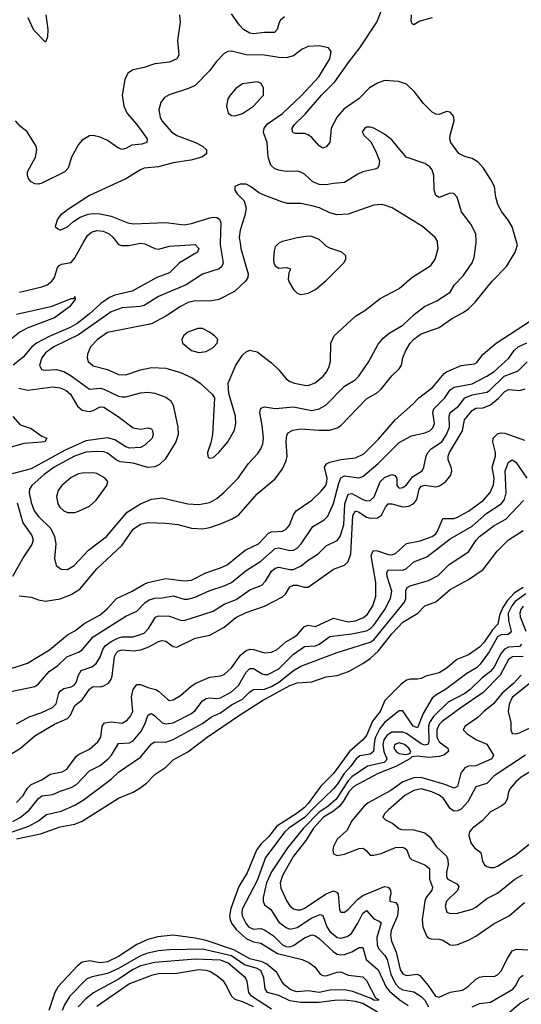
# Model space of a CAD drawing. Header units: inches. Extents: x 1649636 to 1815363, y 506543 to 641975.
# Tile 503 of 656: x 1760708 to 1763460, y 545824 to 551224. Entities that reach past the tile are written whole.
import ezdxf

# ---------------------------------------------------------------- set-up
doc = ezdxf.new("R2010")
doc.units = ezdxf.units.IN
doc.header["$MEASUREMENT"] = 0
doc.layers.add('B7564', color=7, linetype='Continuous')
doc.layers.add('B7565', color=7, linetype='Continuous')

msp = doc.modelspace()

# ---------------------------------------------------------------- linework, layer by layer
at = {"layer": 'B7564', "color": 5}
for points, elevation in [([(1761242.9, 550000), (1761250, 549990.4), (1761265.7, 549985.7), (1761306.1, 549986.1), (1761370, 549998.7), (1761394.8, 549994.8), (1761448.6, 549968.6), (1761470, 549966.5), (1761530, 549982.1), (1761670, 549991), (1761691.1, 549970), (1761682.8, 549950), (1761585.3, 549890), (1761530, 549835.8), (1761459.2, 549810), (1761324.9, 549735.1), (1761230, 549713.6), (1761199.5, 549700.5), (1761152.1, 549667.9), (1761089.6, 549610), (1761022.2, 549557.8), (1760984.4, 549535.6), (1760870, 549486.3), (1760800.1, 549450), (1760775, 549430), (1760727.2, 549372.8), (1760671.8, 549330)], 620), ([(1760705.1, 548065.1), (1760770, 548057.6), (1760810, 548043.2), (1760850, 548035.4), (1760930, 548048.9), (1760990, 548071.3), (1761038.2, 548101.8), (1761130, 548213.4), (1761270, 548342.3), (1761330.6, 548429.4), (1761370, 548457.3), (1761410, 548467.4), (1761510, 548463.9), (1761575.2, 548455.2), (1761650, 548436.1), (1761710, 548432.4), (1761750, 548439.4), (1761810, 548458.6), (1761870, 548485.3), (1761910, 548509.5), (1762010, 548623.9), (1762110, 548706.2), (1762150, 548761.6), (1762170, 548804.4), (1762176, 548830), (1762168.9, 548911.1), (1762173.5, 548946.5), (1762181.5, 548958.5), (1762207.1, 548972.9), (1762250, 548979.5), (1762350, 548972.4), (1762410, 548973.6), (1762450, 548985), (1762470, 548997.9), (1762610, 549145), (1762670, 549180.2), (1762690, 549197.2), (1762750, 549270.3), (1762789.8, 549310.2), (1762802.2, 549330), (1762810.6, 549370), (1762825.7, 549410), (1762849.9, 549450), (1762870, 549472.9), (1762910, 549501.7), (1763010, 549536.3), (1763077, 549583), (1763141.7, 549618.3), (1763170, 549638.9), (1763205.8, 549674.2), (1763300.7, 549790), (1763378.2, 549870), (1763427, 549950), (1763438.4, 549990), (1763435.4, 550000)], 620), ([(1760706, 549730), (1760830, 549758.8), (1760858.9, 549770), (1760884.3, 549790), (1760898.1, 549810), (1760915.4, 549864.6), (1760923.6, 549876.4), (1760936.2, 549883.8), (1760990, 549892.9), (1761010, 549918), (1761056.5, 550000)], 620), ([(1761807.1, 550000), (1761806.7, 549990), (1761823.5, 549890), (1761817.1, 549870), (1761802.7, 549857.3), (1761710.7, 549829.3), (1761621.3, 549770), (1761470, 549706), (1761390, 549656), (1761369.2, 549650.8), (1761270, 549643.4), (1761210, 549622.3), (1761030, 549496.6), (1760894.8, 549430), (1760850, 549396.9), (1760828.3, 549370), (1760815.9, 549330), (1760826.4, 549306.4), (1760850, 549302.7), (1760910, 549306.3), (1760950, 549294.3), (1760990, 549271.6), (1761090, 549198.7), (1761150, 549203.1), (1761170, 549198.7), (1761250, 549160.1), (1761270, 549155.9), (1761290, 549156.1), (1761370, 549177.3), (1761410, 549180.9), (1761450, 549175.3), (1761510, 549154), (1761535, 549135), (1761550.2, 549110), (1761575.3, 548990), (1761578, 548950), (1761565.1, 548910), (1761505.9, 548814.1), (1761474.8, 548785.2), (1761450, 548771.4), (1761410, 548769.1), (1761330, 548792.1), (1761259, 548799), (1761237.1, 548810), (1761190, 548846.9), (1761170, 548853.9), (1761130, 548856.2), (1761070, 548851.6), (1761007.9, 548830), (1760897.5, 548770), (1760841.5, 548730), (1760774.2, 548670), (1760762.3, 548650), (1760759.5, 548630), (1760770, 548577), (1760787.6, 548530), (1760810, 548499.5), (1760876.5, 548436.5), (1760898.5, 548390), (1760905.3, 548350), (1760898.7, 548270), (1760908.2, 548230), (1760936, 548210), (1760970, 548209.3), (1761006.2, 548230), (1761084.4, 548315.6), (1761184.1, 548390), (1761297.4, 548522.6), (1761370, 548568.9), (1761430, 548594), (1761490, 548602.9), (1761630, 548569.3), (1761690, 548564.8), (1761750, 548575.6), (1761790, 548598.8), (1761830, 548632.2), (1761907.1, 548710), (1761963.7, 548790), (1762015.1, 548844.9), (1762031.6, 548870), (1762041.9, 548898.1), (1762046.1, 548930), (1762038.8, 548998.8), (1762024.8, 549070), (1762030, 549094.4), (1762050, 549101.5), (1762111.1, 549091.1), (1762210, 549101.6), (1762310, 549081.3), (1762350, 549090.1), (1762386.6, 549110), (1762490, 549213.7), (1762548.5, 549250), (1762567.9, 549270), (1762623.8, 549350), (1762674.4, 549445.6), (1762702, 549478), (1762735.3, 549504.7), (1762810, 549548.7), (1762872.7, 549607.3), (1762928.5, 549651.5), (1762997, 549683), (1763069.6, 549730), (1763093.3, 549770), (1763140.7, 549819.3), (1763190.8, 549890), (1763200.9, 549919.1), (1763211.4, 550000)], 640), ([(1761916.5, 550000), (1761920.8, 549970), (1761961.4, 549830), (1761958.8, 549810), (1761946.7, 549790), (1761886.2, 549733.8), (1761800.5, 549690), (1761750, 549680.6), (1761670, 549681.9), (1761632.5, 549672.5), (1761590, 549651.9), (1761510, 549597.4), (1761430, 549556.7), (1761190, 549509.2), (1761134, 549470), (1761096.2, 549430), (1761080.2, 549390), (1761078.5, 549370), (1761083.2, 549350), (1761110, 549325.4), (1761190, 549305.7), (1761250, 549278.8), (1761290, 549276.2), (1761370, 549304.1), (1761430, 549317.4), (1761510, 549313.7), (1761590, 549289.4), (1761657.6, 549257.6), (1761698.7, 549230), (1761764, 549170), (1761776.3, 549150), (1761766, 548950), (1761756.5, 548903.5), (1761738.4, 548850), (1761739.1, 548830), (1761743.7, 548823.7), (1761750, 548819.1), (1761770, 548823.8), (1761799.5, 548850), (1761850, 548908.2), (1761886.4, 548973.6), (1761894, 549010), (1761892.2, 549050), (1761854.9, 549174.9), (1761852.2, 549230), (1761893.6, 549330), (1761930, 549384), (1761950, 549403.1), (1761970, 549411.8), (1762010, 549403.1), (1762090, 549342.6), (1762130, 549303.7), (1762170, 549254.9), (1762190, 549240.2), (1762216.3, 549230), (1762270, 549219.3), (1762290, 549218.4), (1762328.2, 549231.8), (1762372.1, 549270), (1762389.7, 549290), (1762404.1, 549315.9), (1762412.9, 549350), (1762415.1, 549450), (1762433, 549490), (1762550, 549597.8), (1762601.6, 549630), (1762685.4, 549694.6), (1762790.5, 549749.5), (1762858.9, 549810), (1762963.1, 549876.9), (1762987.1, 549910), (1763003.5, 549970), (1763000.7, 550000)], 660), ([(1762132.7, 550000), (1762130, 549998.7), (1762110, 549978), (1762103.2, 549956.8), (1762100.7, 549910), (1762102.8, 549890), (1762110, 549874.9), (1762130, 549860.7), (1762170, 549864.6), (1762190, 549858.8), (1762192.4, 549850), (1762184.5, 549835.5), (1762181.5, 549801.5), (1762185.6, 549785.6), (1762210, 549744.9), (1762230, 549724), (1762250, 549717.3), (1762290, 549724), (1762330, 549744), (1762390, 549793.4), (1762485.2, 549890), (1762497.2, 549910), (1762497.2, 549930), (1762475.3, 549950), (1762410, 549971), (1762390, 549982.2), (1762370.1, 550000)], 680), ([(1760690.1, 549610.1), (1760886.7, 549653.3), (1760990, 549695.3), (1761004.4, 549695.6), (1761010, 549706.8), (1761012.7, 549690), (1760980.9, 549650), (1760899.3, 549590), (1760747.9, 549532.1), (1760709.1, 549510.9), (1760652.8, 549467.2)], 580), ([(1760650, 547662), (1760750, 547695.8), (1760871.1, 547768.9), (1760970, 547850.1), (1761010, 547873.5), (1761065.1, 547914.9), (1761150, 547960.3), (1761187.6, 547992.4), (1761239.6, 548050), (1761324.4, 548090), (1761390, 548128.9), (1761410, 548137.4), (1761510, 548159), (1761610, 548147.1), (1761650, 548151.2), (1761729.6, 548190.4), (1761810, 548217.6), (1761845.3, 548234.7), (1761945.1, 548314.9), (1762018, 548350), (1762072.6, 548407.4), (1762090, 548415.1), (1762150, 548420.1), (1762169.9, 548430.1), (1762187.6, 548452.4), (1762210.4, 548509.6), (1762224.7, 548530), (1762310, 548589.4), (1762361.5, 548638.5), (1762386.9, 548670), (1762393.6, 548690), (1762393.8, 548710), (1762380.9, 548770), (1762391.2, 548788.8), (1762410, 548797.9), (1762470, 548811.9), (1762550, 548821.4), (1762596.6, 548843.4), (1762677.1, 548922.9), (1762770, 549031.4), (1762865, 549115), (1762896.8, 549150), (1762972.5, 549207.5), (1763036.6, 549283.4), (1763050, 549293.6), (1763130, 549326.9), (1763202.7, 549337.3), (1763216.2, 549343.8), (1763250, 549390.2), (1763321.1, 549450), (1763510, 549573.4)], 580), ([(1760650, 547538.8), (1760790, 547566.5), (1760810, 547581.8), (1760869, 547650), (1760917.2, 547682.8), (1760966.2, 547730), (1761030, 547755.7), (1761050.9, 547769.1), (1761110, 547839.3), (1761290, 547953.2), (1761350, 547980.2), (1761394.1, 548025.9), (1761417.7, 548042.3), (1761450, 548051.8), (1761490, 548053), (1761550, 548064.5), (1761610, 548045.9), (1761630, 548046.1), (1761670, 548056.9), (1761750, 548094.4), (1761830, 548119.3), (1761870, 548138.3), (1761950, 548203.1), (1762030, 548255.4), (1762110, 548324.7), (1762130, 548328.6), (1762190, 548312.4), (1762210, 548315.4), (1762230, 548326.4), (1762251.7, 548350), (1762315.8, 548444.2), (1762378.8, 548481.2), (1762398.4, 548501.6), (1762430, 548571.3), (1762458.1, 548681.9), (1762470, 548711.1), (1762490, 548723.5), (1762568.6, 548711.4), (1762590, 548718.8), (1762674.4, 548790), (1762790, 548904.7), (1762857.6, 548942.4), (1762930, 548958.7), (1762957.1, 548970), (1762973.5, 548986.5), (1762983.9, 549010), (1762974.5, 549070), (1762979.6, 549090), (1763040.4, 549150), (1763070, 549193.6), (1763091.7, 549208.3), (1763190, 549227.8), (1763270, 549268.4), (1763310, 549294.2), (1763391.2, 549368.8), (1763420.8, 549410), (1763442.9, 549430), (1763490, 549452.5)], 560), ([(1760690, 547362.4), (1760759.1, 547400.9), (1760830, 547425.2), (1760888.3, 547451.7), (1760907.2, 547472.8), (1760921.7, 547530), (1760930, 547542.6), (1760950, 547555.8), (1760990, 547565), (1761005.8, 547574.2), (1761017.5, 547590), (1761030.9, 547630), (1761045.8, 547654.2), (1761104.1, 547675.9), (1761126.5, 547693.5), (1761150, 547728.2), (1761163.9, 547770), (1761177.1, 547790), (1761210, 547813.3), (1761250, 547833.8), (1761270, 547838.9), (1761330, 547839.1), (1761390, 547859.6), (1761414.7, 547885.3), (1761451.9, 547948.1), (1761470, 547955), (1761530, 547952.3), (1761590, 547931.4), (1761610, 547930.1), (1761770, 547980.1), (1761830, 548019.3), (1761896.2, 548043.8), (1761970, 548097), (1762036.1, 548123.9), (1762055.9, 548144.1), (1762090, 548199), (1762110, 548215.8), (1762130, 548221.5), (1762190, 548208.4), (1762210, 548208.8), (1762251.8, 548228.2), (1762290, 548259.8), (1762344.7, 548295.3), (1762390, 548339), (1762450, 548368.5), (1762466.4, 548390), (1762485.6, 548454.4), (1762490.9, 548569.1), (1762510, 548622.5), (1762530, 548626.4), (1762590, 548592.9), (1762610, 548585.6), (1762630, 548587.3), (1762651.7, 548608.3), (1762686.1, 548690), (1762710, 548712.9), (1762749.2, 548729.2), (1762765.1, 548725.1), (1762776.9, 548710), (1762776.9, 548670), (1762790, 548654.9), (1762810, 548657.8), (1762830, 548674), (1762863.6, 548716.4), (1762915.3, 548750), (1762924.8, 548770), (1762937, 548830), (1762947.5, 548850), (1762965.7, 548870), (1763023.6, 548910), (1763049.9, 548950), (1763065.1, 548990), (1763064.3, 549050), (1763068.9, 549070), (1763114.7, 549105.3), (1763149.9, 549150), (1763190, 549166.4), (1763270, 549181.7), (1763286, 549190), (1763365.6, 549270), (1763442.3, 549297.7), (1763492.2, 549347.8)], 540), ([(1760702.6, 549202.6), (1760751.8, 549191.8), (1760890, 549210.1), (1760930, 549204.7), (1760963.2, 549190), (1760985.9, 549170), (1761024.1, 549104.1), (1761050, 549083.1), (1761090, 549076.3), (1761110, 549080.5), (1761150, 549101.2), (1761170, 549100.1), (1761248.4, 549048.4), (1761330, 548985.5), (1761370, 548979.4), (1761410, 548985.8), (1761430, 548979.5), (1761436.9, 548970), (1761440.7, 548950), (1761434.2, 548930), (1761394.7, 548890), (1761370, 548877.5), (1761310, 548874.8), (1761290, 548880.9), (1761230, 548919.5), (1761190, 548931), (1761070, 548914.2), (1760956.4, 548863.6), (1760770, 548761), (1760666.8, 548733.2)], 620), ([(1760630, 547178), (1760711.7, 547228.3), (1760790, 547297.2), (1760898.8, 547361.2), (1760970, 547392.7), (1760985.8, 547410), (1761010, 547464), (1761050, 547493.4), (1761090, 547553), (1761099.6, 547560.4), (1761110, 547566.7), (1761150, 547566.2), (1761169, 547571), (1761194.1, 547585.9), (1761210, 547607.2), (1761215.1, 547624.9), (1761228.7, 547731.3), (1761236.2, 547750), (1761250, 547762.8), (1761270, 547768.7), (1761330, 547763.3), (1761372.4, 547767.6), (1761415.8, 547784.2), (1761470, 547815), (1761490, 547819), (1761510, 547815.9), (1761550, 547787.2), (1761570, 547783.5), (1761670, 547833.1), (1761750, 547849.5), (1761830, 547892.4), (1761894.2, 547945.8), (1761950, 547973.2), (1762050, 548008.5), (1762150, 548058.5), (1762166.2, 548073.8), (1762190, 548114.3), (1762210, 548123.3), (1762230, 548123.5), (1762270, 548111.9), (1762290, 548111.3), (1762430, 548211.5), (1762490, 548232.8), (1762510, 548252.4), (1762525.2, 548294.8), (1762535.5, 548504.5), (1762549.9, 548530), (1762570, 548523.9), (1762610, 548496.3), (1762630, 548489.7), (1762670, 548491.8), (1762692.5, 548507.5), (1762714.9, 548550), (1762730, 548568.8), (1762750, 548568.2), (1762810, 548551.8), (1762843.4, 548556.6), (1762869.6, 548570.4), (1762886.8, 548593.2), (1762898.7, 548650), (1762910, 548665.8), (1762930, 548671.3), (1762990, 548662.9), (1763011.3, 548668.7), (1763044.2, 548690), (1763073.1, 548726.9), (1763078.1, 548750), (1763075.8, 548770), (1763058.6, 548810), (1763057.6, 548830), (1763065.6, 548850), (1763137.7, 548970), (1763147.4, 549030), (1763190, 549080.1), (1763210, 549093.3), (1763250, 549096), (1763290, 549112.8), (1763333.6, 549146.4), (1763370, 549185.7), (1763390, 549195.5), (1763450, 549191.3), (1763481.1, 549198.9)], 520), ([(1760670, 549047.3), (1760710, 549001.5), (1760770, 548981.4), (1760830, 548939.4), (1760857.4, 548930), (1760845.7, 548910), (1760830, 548906.8), (1760730, 548900.1), (1760630, 548870.8)], 580), ([(1760690, 546931.3), (1760726.7, 546970), (1760751.1, 547008.9), (1760770.2, 547029.8), (1760830, 547056.2), (1760874, 547086), (1760940.1, 547099.9), (1760966.4, 547113.6), (1761016.9, 547183.1), (1761030, 547193.7), (1761090, 547223), (1761136.5, 547263.5), (1761152.5, 547290), (1761159.9, 547350), (1761172.5, 547367.5), (1761210, 547373.7), (1761270, 547365.9), (1761297.4, 547382.6), (1761316, 547404), (1761328.2, 547430), (1761321.5, 547510), (1761330, 547550.2), (1761350, 547578.2), (1761370, 547578.1), (1761410, 547561.1), (1761454.4, 547550), (1761470, 547542.6), (1761517.8, 547497.8), (1761530, 547491), (1761550, 547493.7), (1761590, 547517.3), (1761648.2, 547570), (1761673.6, 547586.4), (1761750, 547619.3), (1761810, 547626.4), (1761830, 547633.4), (1761870, 547669.4), (1761920, 547740), (1761950, 547765), (1761971.4, 547771.4), (1761990, 547770.1), (1762050, 547752.6), (1762090, 547756.1), (1762120.3, 547770), (1762167.6, 547812.4), (1762210, 547835.2), (1762230, 547850.6), (1762270, 547895.9), (1762290, 547904.1), (1762330, 547897), (1762430, 547941.5), (1762510, 547922.1), (1762550, 547927.3), (1762594.7, 547945.3), (1762615.4, 547964.6), (1762645.2, 548010), (1762662, 548062), (1762662.4, 548137.6), (1762636, 548284), (1762644.8, 548310), (1762650, 548313.4), (1762670, 548310.9), (1762730, 548291), (1762750, 548290.1), (1762770, 548296.6), (1762830, 548351.6), (1762905.4, 548365.4), (1762971.2, 548390), (1762990, 548404.7), (1763000.4, 548419.6), (1763030, 548489.2), (1763090, 548488.8), (1763110, 548495.6), (1763170, 548528.6), (1763252.5, 548590), (1763289.4, 548630.6), (1763307.5, 548672.5), (1763311.5, 548710), (1763300.5, 548770), (1763317.6, 548830), (1763318.1, 548850), (1763302.7, 548910), (1763305.8, 548930), (1763330, 548952.7), (1763350, 548958.5), (1763370, 548955.9), (1763477.9, 548917.9)], 480), ([(1760670, 546826.9), (1760710.2, 546849.8), (1760759.1, 546890), (1760810, 546952.7), (1760830, 546967.3), (1760890, 546974.4), (1760930, 546994.1), (1760990, 547013.3), (1761019, 547030), (1761090, 547104.8), (1761150, 547134.8), (1761192.6, 547170), (1761211.1, 547190), (1761250, 547254.3), (1761310, 547258.3), (1761330.7, 547269.3), (1761376, 547324), (1761398.1, 547370), (1761410, 547408.9), (1761423, 547417), (1761430, 547419), (1761450, 547406.6), (1761490, 547367.4), (1761510, 547362), (1761550, 547368.9), (1761650, 547418.6), (1761670, 547435.5), (1761710, 547488), (1761730, 547501.5), (1761750, 547505.9), (1761790, 547502.3), (1761810, 547506), (1761870, 547538.2), (1761907.4, 547572.6), (1761950, 547646.7), (1761970, 547665.4), (1761990, 547666.7), (1762037.4, 547637.4), (1762050, 547632.5), (1762070, 547633.4), (1762130, 547663.7), (1762210, 547744.5), (1762270, 547787.1), (1762330, 547790.6), (1762350, 547799.8), (1762410, 547841.9), (1762530, 547856.4), (1762610, 547872.3), (1762630, 547882.9), (1762650, 547903.6), (1762711.9, 547990), (1762742.7, 548050), (1762749.5, 548090), (1762723.3, 548170), (1762721.1, 548190), (1762730, 548206.5), (1762810, 548205.7), (1762830, 548215.3), (1762869.9, 548250.1), (1762942.1, 548277.9), (1763070, 548376.8), (1763190, 548446.3), (1763270, 548517), (1763350, 548568.9), (1763366.9, 548593.1), (1763376.8, 548630), (1763370.8, 548750), (1763390, 548797.8), (1763409.1, 548810.9), (1763430, 548797.3), (1763489.8, 548709.8)], 460), ([(1760624, 546756), (1760758.2, 546801.8), (1760810.2, 546829.8), (1760854.6, 546865.4), (1760936.1, 546883.9), (1761010, 546916.6), (1761056.5, 546943.5), (1761210, 547058.9), (1761250, 547098.1), (1761370, 547179.3), (1761430, 547253.8), (1761450, 547263.2), (1761510, 547261.9), (1761550, 547276.6), (1761710, 547364.7), (1761759.7, 547400.3), (1761810, 547423.6), (1761870, 547467.1), (1761930, 547498.5), (1761970, 547538.2), (1761989.6, 547550.4), (1762050, 547552.5), (1762090, 547567.5), (1762130, 547591), (1762210, 547655.5), (1762250, 547679.2), (1762450, 547754.4), (1762630, 547810), (1762650, 547822.5), (1762819, 548030), (1762826.2, 548050), (1762827.1, 548092.9), (1762833.6, 548110), (1762850, 548120.1), (1762950, 548147.9), (1763003.7, 548176.3), (1763063.7, 548236.3), (1763170, 548305.5), (1763211.7, 548370), (1763231.1, 548390), (1763310, 548449.6), (1763374.5, 548485.5), (1763472.5, 548587.5)], 440), ([(1760694.4, 548574.4), (1760725.7, 548465.7), (1760774.7, 548394.7), (1760781.6, 548370), (1760774.7, 548345.3), (1760730, 548281.1), (1760668.3, 548170)], 620), ([(1760690, 546731.7), (1760821.5, 546758.5), (1760930, 546797.6), (1761010, 546811.6), (1761050, 546828.6), (1761250, 546954.3), (1761330, 546987.8), (1761367.1, 547010), (1761403.7, 547036.3), (1761450, 547084.6), (1761510, 547124.7), (1761550, 547165), (1761630, 547209.4), (1761736.8, 547290), (1761913, 547410), (1762040.2, 547490), (1762190, 547573.2), (1762230, 547586.9), (1762310, 547593.2), (1762390, 547620.8), (1762450, 547627.5), (1762512.4, 547650), (1762590, 547692.7), (1762630, 547720.8), (1762676.7, 547763.3), (1762750, 547855.7), (1762810, 547920.4), (1762892.8, 547970), (1762930, 548010.2), (1762990, 548032.2), (1763070, 548099.3), (1763170, 548155), (1763250.5, 548209.5), (1763327.2, 548310), (1763390, 548372.3), (1763470, 548422.8)], 420), ([(1763469.6, 548110), (1763421.3, 548078.7), (1763382.5, 548037.5), (1763358.8, 548001.2), (1763341, 547959), (1763330.1, 547910), (1763302, 547878), (1763255.3, 547810), (1763230, 547782.9), (1763170, 547740.8), (1763105.2, 547714.8), (1763053.4, 547670), (1763010, 547642.3), (1762936.2, 547623.8), (1762910, 547611.1), (1762890, 547606.9), (1762850, 547607.3), (1762830, 547601.5), (1762800.6, 547579.4), (1762711.5, 547490), (1762684.8, 547430), (1762642.7, 547377.3), (1762610, 547299.2), (1762590, 547275.4), (1762517.2, 547210), (1762430, 547089.9), (1762359.6, 547020.4), (1762290, 546925.1), (1762270, 546903.5), (1762230, 546872.3), (1762118.4, 546801.6), (1762074.4, 546745.6), (1762030, 546702.4), (1762007.7, 546670), (1761954.9, 546545.1), (1761910.9, 546470), (1761865.3, 546350), (1761859.5, 546310), (1761862.7, 546290), (1761870.5, 546270), (1761894.5, 546234.5), (1761950, 546185.1), (1761990, 546166.6), (1762030, 546159.2), (1762122.2, 546102.2), (1762258, 546070), (1762294.4, 546054.4), (1762326.7, 546030), (1762356.4, 545990), (1762370, 545982.4), (1762390, 545981), (1762450, 546001), (1762470, 546002.6), (1762510, 545983.4), (1762590, 545974.8), (1762610, 545954.3), (1762660.4, 545860.4), (1762676, 545850), (1762674.5, 545845.5), (1762650, 545847.9), (1762636.7, 545856.7), (1762534.9, 545894.9), (1762490, 545903.7), (1762410, 545902.9), (1762350, 545889.3), (1762290, 545897.5), (1762230, 545892.8), (1762210, 545898.1), (1762190, 545907.9), (1762163.1, 545930), (1762145.8, 545950), (1762118.9, 545998.9), (1762063.7, 546043.7), (1762037.7, 546057.7), (1761970, 546073.3), (1761883, 546123), (1761730, 546173.6), (1761670, 546187), (1761550, 546203.2), (1761465, 546195), (1761410, 546179), (1761350, 546153.3), (1761250, 546087.3), (1761190, 546057.8), (1761150, 546051.9), (1761090, 546063.3), (1761050, 546054.9), (1761024.8, 546035.2), (1760918.2, 545921.8), (1760901.1, 545890), (1760867.6, 545790)], 420), ([(1763484.9, 548075.1), (1763426.1, 548033.9), (1763407.2, 548010), (1763388.6, 547970), (1763388.7, 547928.7), (1763403.9, 547870), (1763399.1, 547860.9), (1763388.3, 547851.7), (1763350, 547851.3), (1763330, 547840.3), (1763282.6, 547757.4), (1763233.6, 547690), (1763213.8, 547670), (1763161.5, 547638.5), (1763043.3, 547550), (1762990, 547520.1), (1762970, 547502.5), (1762920.5, 547419.5), (1762890, 547340.2), (1762866.4, 547350), (1762810, 547433.3), (1762790, 547434.6), (1762710, 547369.1), (1762682.9, 547337.1), (1762660.3, 547290), (1762653.9, 547270), (1762649.6, 547210), (1762630, 547195.6), (1762573.5, 547186.5), (1762553.9, 547170), (1762525, 547130), (1762487.2, 547090), (1762450.4, 547029.6), (1762430, 547005.7), (1762330, 546911.8), (1762270, 546848.7), (1762185, 546790), (1762163, 546770), (1762056.3, 546630), (1762010, 546504.3), (1761930, 546349.7), (1761925.9, 546330), (1761928.6, 546310), (1761947.8, 546270), (1761963.9, 546250), (1761990, 546236.3), (1762030, 546239.4), (1762050, 546232.5), (1762100.3, 546200.3), (1762150, 546151.3), (1762170, 546141.8), (1762190, 546140.1), (1762210, 546146.3), (1762270, 546189.6), (1762310, 546204.6), (1762330, 546200.4), (1762350, 546186.1), (1762430, 546112.9), (1762450, 546099.9), (1762470, 546095.7), (1762490, 546098.2), (1762530, 546111.5), (1762570, 546136.8), (1762590, 546135.6), (1762609.1, 546070), (1762674.2, 546014.2), (1762718.9, 545918.9), (1762735.8, 545895.8), (1762789.7, 545850), (1762838.3, 545818.3)], 440), ([(1763470, 548007.2), (1763456.8, 547990), (1763451.1, 547968.9), (1763452.9, 547950), (1763483.9, 547870)], 460), ([(1763461.3, 547798.7), (1763450, 547786.9), (1763390, 547783.3), (1763367.4, 547772.6), (1763349.7, 547750.3), (1763310, 547675.8), (1763290, 547649.1), (1763245.1, 547614.9), (1763178.7, 547550), (1763150, 547529.3), (1763058.8, 547481.2), (1762978, 547402), (1762956.7, 547370), (1762950.9, 547350), (1762952.7, 547267.3), (1762949.1, 547250.9), (1762930, 547246.4), (1762910, 547253.8), (1762830, 547309.6), (1762810, 547316.2), (1762750, 547316.1), (1762721.2, 547298.8), (1762705.5, 547274.5), (1762700.2, 547250), (1762705.8, 547210), (1762722.4, 547170), (1762717.8, 547162.2), (1762706.7, 547150), (1762616.3, 547130), (1762530, 547071.2), (1762510, 547049.2), (1762443.8, 546950), (1762398.2, 546910), (1762350, 546877.9), (1762263.9, 546790), (1762177.6, 546682.4), (1762089, 546551), (1762061.7, 546490), (1762042.7, 546410), (1762042.7, 546390), (1762050.1, 546370.1), (1762084.9, 546344.9), (1762130, 546275.8), (1762170, 546245.1), (1762190, 546236.8), (1762230, 546246.2), (1762310, 546298.2), (1762356.1, 546316.1), (1762371.4, 546311.4), (1762393.7, 546250), (1762410, 546224.2), (1762450, 546190.1), (1762470, 546186.4), (1762504.5, 546195.5), (1762527.4, 546212.6), (1762563.7, 546270), (1762590, 546325), (1762610, 546338.2), (1762650, 546292.5), (1762680.7, 546280.7), (1762690.5, 546270.5), (1762667.7, 546190), (1762669.3, 546150), (1762676.8, 546130), (1762711.9, 546091.9), (1762723.9, 546070), (1762744.1, 545990), (1762770, 545936.6), (1762790, 545915.7), (1762810, 545904.5), (1762870, 545892.8), (1762910, 545867.4), (1762930, 545846.7), (1762950.1, 545810)], 460), ([(1763470, 547731), (1763410.8, 547729.2), (1763390, 547716), (1763343, 547630), (1763250, 547534.1), (1763128.8, 547451.2), (1763025.4, 547374.6), (1763010, 547358.3), (1762996.7, 547330), (1762995.9, 547290), (1763010, 547263.9), (1763056.3, 547230), (1763061, 547210), (1763035.3, 547190), (1763010, 547182.9), (1762950, 547178.2), (1762890, 547184.5), (1762858.7, 547181.3), (1762847.8, 547170), (1762774.3, 547130), (1762670, 547088.4), (1762541.8, 547018.2), (1762514.1, 546990), (1762482.6, 546937.4), (1762459.9, 546910), (1762430, 546884.5), (1762375.1, 546850), (1762319.2, 546790), (1762277.9, 546722.1), (1762210, 546636.1), (1762149.7, 546530), (1762136.4, 546490), (1762141, 546461), (1762172.7, 546390), (1762190, 546364), (1762210, 546348.3), (1762230, 546342), (1762250, 546343.4), (1762270, 546351.4), (1762390, 546430.1), (1762430, 546447.2), (1762450, 546438), (1762454.4, 546430), (1762463.2, 546343.2), (1762470, 546330.3), (1762489.2, 546329.2), (1762510, 546343.8), (1762560.7, 546399.3), (1762590, 546420.3), (1762710, 546471.3), (1762730, 546467.2), (1762742.7, 546450), (1762744.6, 546430), (1762738.9, 546410), (1762739.3, 546390), (1762770, 546383.5), (1762780.1, 546370), (1762784.7, 546350), (1762780.2, 546310), (1762745.9, 546230), (1762742.6, 546202.6), (1762747.6, 546170), (1762772.8, 546110), (1762795.8, 546015.8), (1762810, 545992.1), (1762830, 545981.8), (1762889.1, 545989.1), (1762902.3, 545982.3), (1762948.5, 545928.5), (1762988.9, 545868.9), (1763010, 545863.6), (1763070, 545891.1), (1763138, 545902), (1763170, 545924.2), (1763210, 545962.3), (1763230, 545972.8), (1763258.6, 545978.6), (1763310, 545976.5), (1763330, 545985.8), (1763350, 546008.9), (1763383.5, 546076.5), (1763410, 546117.1), (1763433.2, 546126.8), (1763496.2, 546123.8)], 480), ([(1763459.9, 547630), (1763416.4, 547583.6), (1763355.3, 547530), (1763307.4, 547472.6), (1763253.8, 547430), (1763222, 547398), (1763151.5, 547350), (1763140.5, 547330), (1763160.2, 547310), (1763210, 547276.8), (1763270.6, 547250.6), (1763308.1, 547190), (1763297.6, 547170), (1763210, 547131.4), (1763170, 547129.9), (1763150, 547120.5), (1763127.3, 547092.7), (1763110, 547018.8), (1763090.6, 547009.4), (1763041, 547030), (1762910, 547067.5), (1762870, 547067.2), (1762810, 547044.2), (1762743.3, 546996.7), (1762619.4, 546930), (1762595, 546910), (1762530.6, 546830), (1762502.9, 546777.1), (1762450.1, 546730), (1762429.6, 546690), (1762425.9, 546670), (1762428.9, 546648.9), (1762450, 546639.8), (1762490, 546648.3), (1762570, 546678.6), (1762590, 546680.2), (1762606.3, 546670), (1762630, 546643.2), (1762650, 546641.8), (1762690, 546651.3), (1762770, 546684.2), (1762806.5, 546686.5), (1762821.6, 546681.6), (1762832.4, 546672.4), (1762846.3, 546630), (1762858, 546618), (1762929.8, 546589.8), (1762955.6, 546570), (1762956.6, 546510), (1762972.7, 546467.3), (1762969.5, 546450), (1762938, 546410), (1762930.1, 546390), (1762916.6, 546290), (1762919.8, 546250), (1762940.1, 546200.1), (1762949.5, 546189.5), (1762964.4, 546184.4), (1763010, 546182.4), (1763030, 546176.6), (1763070, 546151.1), (1763088.4, 546148.4), (1763110, 546151.7), (1763170, 546175.9), (1763210, 546197.7), (1763311.8, 546268.2), (1763393.4, 546310), (1763477.3, 546382.7)], 520), ([(1763512.8, 547590), (1763410, 547507), (1763392.6, 547470), (1763387.8, 547430), (1763401.9, 547370), (1763401.9, 547330), (1763408.8, 547308.8), (1763430, 547307.4), (1763450, 547313.9), (1763516.4, 547343.6)], 540), ([(1763482, 547190), (1763310, 547078.3), (1763270, 547034.6), (1763210, 547016.4), (1763165.7, 546934.3), (1763130, 546895.5), (1763110, 546884.6), (1763090, 546884.5), (1763070, 546898.1), (1763032.6, 546952.6), (1763010, 546971.9), (1762968.4, 546990), (1762910, 547006.5), (1762870, 546996.6), (1762820.6, 546970), (1762729.2, 546890), (1762710.3, 546870), (1762699.3, 546850), (1762715.6, 546835.6), (1762755.4, 546815.4), (1762788.3, 546788.3), (1762802.6, 546782.6), (1762870, 546780.8), (1762930, 546765.5), (1762960.2, 546740.2), (1762993.2, 546690), (1763050, 546636.9), (1763056.5, 546616.5), (1763057.9, 546590), (1763049.6, 546550), (1763050, 546523.1), (1763057.2, 546510), (1763105.4, 546485.4), (1763116.2, 546470), (1763110.6, 546449.4), (1763049.4, 546390), (1763041.8, 546361.8), (1763050.3, 546330.3), (1763070, 546322.3), (1763110, 546323.9), (1763190, 546346.8), (1763210, 546357.4), (1763270, 546404), (1763330, 546433.8), (1763424.8, 546510), (1763465.9, 546534.1)], 540), ([(1763510, 547101.7), (1763458.5, 547070), (1763430, 547045.2), (1763400.1, 547010), (1763390.1, 546990), (1763382.5, 546950), (1763370, 546926.6), (1763350, 546910.8), (1763290, 546879.7), (1763244.6, 546830), (1763192, 546790), (1763174.9, 546770), (1763171.6, 546750), (1763182.4, 546710), (1763202.4, 546682.4), (1763237.8, 546657.8), (1763247.8, 546610), (1763258.4, 546590), (1763270, 546580.3), (1763290, 546574.3), (1763310, 546574.9), (1763330, 546582), (1763430, 546643.3), (1763511.1, 546708.9)], 560), ([(1762670, 545780.8), (1762590, 545829.3), (1762550, 545839.2), (1762490, 545846.4), (1762434, 545846), (1762350, 545834.1), (1762250, 545834.2), (1762190, 545843.2), (1762130, 545871.9), (1762067.5, 545890), (1762053.8, 545910), (1762046.9, 545970), (1762030.3, 546010), (1762010, 546020.7), (1761940.6, 546040.6), (1761869.4, 546090), (1761710, 546127.1), (1761530, 546124.1), (1761470, 546117.6), (1761410, 546104.9), (1761370, 546090.6), (1761250, 546021.7), (1761190, 545992.9), (1761105.1, 545974.9), (1761076.6, 545963.4), (1760983.4, 545870), (1760955.1, 545824.9), (1760941.4, 545790)], 440), ([(1762090, 545798.4), (1761979.7, 545870), (1761964.3, 545890), (1761956.2, 545950), (1761945.9, 545970), (1761852.2, 546050), (1761810, 546065.9), (1761670, 546071.7), (1761450, 546053.9), (1761370, 546034.9), (1761330, 546014.6), (1761250, 545961.6), (1761111.8, 545888.2), (1761070, 545854.8), (1761028.4, 545810)], 460), ([(1761990, 545810.4), (1761936.2, 545836.2), (1761890, 545851.2), (1761869.5, 545870), (1761841.1, 545930), (1761827, 545950), (1761790, 545981), (1761750, 546004.1), (1761730.3, 546010.3), (1761690, 546013.2), (1761570, 545993.8), (1761470, 545992.4), (1761430, 545982.7), (1761310, 545936.6), (1761130, 545812.6)], 480), ([(1763190, 545810.6), (1763230, 545828.3), (1763290, 545836.1), (1763413.1, 545906.9), (1763430, 545927.2), (1763450, 545970.2), (1763470, 545984.8)], 460), ([(1763375, 545765), (1763452.8, 545830), (1763501.1, 545858.9)], 440)]:
    msp.add_lwpolyline(points, dxfattribs=dict(at, elevation=elevation))
for points, elevation in [([(1761710.6, 549530.6), (1761684.7, 549530), (1761630, 549510.8), (1761606.7, 549490), (1761596.4, 549470), (1761601.3, 549450), (1761650, 549410.2), (1761690, 549399.3), (1761730, 549404.7), (1761770, 549427.2), (1761791.6, 549450), (1761794, 549470), (1761777, 549490), (1761749.6, 549510)], 680), ([(1761110, 548738.8), (1761050, 548736.5), (1761030, 548733), (1760990, 548713), (1760938, 548670), (1760918.4, 548641.6), (1760909.3, 548610), (1760917.8, 548570), (1760928.5, 548550), (1760950, 548530.2), (1760970, 548522), (1761010, 548520.9), (1761030, 548528.9), (1761090, 548556.9), (1761127.4, 548590), (1761186, 548670), (1761191.5, 548690), (1761176.3, 548710), (1761130, 548734.8)], 660), ([(1762790, 547258.1), (1762765.1, 547250), (1762760.6, 547230), (1762773.6, 547210), (1762790, 547199.9), (1762825.1, 547194.9), (1762842.4, 547197.6), (1762850, 547204.4), (1762852.9, 547210), (1762842.6, 547230), (1762819.5, 547250)], 480)]:
    msp.add_lwpolyline(points, close=True, dxfattribs=dict(at, elevation=elevation))
at = {"layer": 'B7565', "color": 5}
for points, elevation in [([(1762160.8, 551239.2), (1762138.2, 551221.8), (1762130.7, 551209.3), (1762120.2, 551170), (1762105.7, 551154.3), (1762050, 551154.2), (1761990, 551147.1), (1761969.9, 551149.9), (1761936.5, 551170), (1761913.9, 551193.9), (1761870, 551256.4)], 620), ([(1763435.4, 550000), (1763408.9, 550088.9), (1763390, 550122.9), (1763353, 550170), (1763331.3, 550210), (1763320.4, 550250), (1763312.1, 550310), (1763290.9, 550350), (1763251.9, 550410), (1763223.2, 550443.2), (1763190, 550463.1), (1763150, 550473.3), (1763117.6, 550490), (1763073.7, 550550), (1763067.7, 550570), (1763069.8, 550590), (1763091.3, 550670), (1763089.4, 550690), (1763082, 550702), (1763070, 550717.2), (1763050, 550720.9), (1763010, 550705.1), (1762990, 550706), (1762970, 550717.4), (1762923.9, 550763.9), (1762872.8, 550830), (1762830, 550870.9), (1762785.6, 550885.6), (1762710, 550889.9), (1762670, 550876.1), (1762627.1, 550850), (1762570, 550791.5), (1762486.7, 550733.3), (1762449.4, 550690.6), (1762415.8, 550630), (1762408.5, 550551.5), (1762390, 550527.1), (1762370, 550520.4), (1762350, 550531.9), (1762310, 550577.4), (1762290, 550592.9), (1762270, 550599.9), (1762220.6, 550600.6), (1762210, 550603.1), (1762204.5, 550610), (1762202.6, 550630), (1762215, 550650), (1762274.4, 550705.6), (1762363.7, 550810), (1762436.8, 550883.2), (1762510.9, 550990), (1762573.2, 551070), (1762667.6, 551210), (1762690.5, 551270)], 620), ([(1761584.7, 551250), (1761588, 551210), (1761574.3, 551110), (1761580.9, 551030), (1761570.3, 551010), (1761530, 550991.7), (1761450, 550982.7), (1761390, 550962), (1761330, 550949.6), (1761300.5, 550930), (1761283.7, 550896.3), (1761270.2, 550809.8), (1761278.4, 550750), (1761296.8, 550710), (1761350, 550649.3), (1761407.8, 550570), (1761406, 550550), (1761378.4, 550541.6), (1761323.8, 550536.2), (1761290, 550518.2), (1761270, 550512.9), (1761250, 550519.3), (1761190, 550562), (1761150, 550579.8), (1761111.5, 550588.5), (1761090, 550586.4), (1761050, 550564.2), (1761030, 550540.4), (1760992.5, 550470), (1760973, 550410), (1760955.3, 550390), (1760830, 550327.9), (1760810, 550322.4), (1760790, 550323.1), (1760770, 550335.8), (1760758.5, 550350), (1760749.8, 550370), (1760749.8, 550390), (1760793.6, 550470), (1760801.4, 550510), (1760798.5, 550530), (1760748, 550610), (1760710, 550640.4), (1760685.3, 550670)], 620), ([(1760851.5, 551250), (1760861.9, 551170), (1760860.8, 551130), (1760850, 551101.2), (1760786, 551166), (1760754.3, 551234.3)], 580), ([(1762970, 551234.6), (1762903.2, 551216.8), (1762870, 551196.2), (1762861.7, 551201.7), (1762855.6, 551215.6), (1762857, 551250)], 580), ([(1763211.4, 550000), (1763212.7, 550010), (1763209.8, 550050), (1763182, 550102), (1763131.6, 550170), (1763108, 550250), (1763090, 550271.3), (1763070, 550272.8), (1763010, 550249.7), (1762990, 550259.5), (1762982.5, 550290), (1762980.2, 550370), (1762970, 550400.5), (1762957.5, 550417.5), (1762930, 550436.4), (1762827.3, 550470), (1762750, 550565.6), (1762710, 550596.2), (1762650, 550629.4), (1762630, 550635.1), (1762610, 550634.7), (1762600.7, 550630), (1762587, 550610), (1762596.3, 550590), (1762634.7, 550554.7), (1762662.2, 550502.2), (1762680.9, 550450), (1762677.4, 550422.6), (1762670.2, 550409.8), (1762656.4, 550403.6), (1762591, 550390), (1762562.2, 550377.8), (1762489.2, 550330.8), (1762430, 550326.6), (1762390, 550318.6), (1762350, 550320.9), (1762315.3, 550335.3), (1762270, 550376.8), (1762250, 550388.7), (1762230, 550392.9), (1762170, 550391.6), (1762130, 550398.5), (1762107, 550407), (1762086.2, 550426.2), (1762070.5, 550470), (1762066, 550550), (1762045.8, 550605.8), (1762049.2, 550630), (1762066.8, 550653.2), (1762150, 550709.5), (1762256.3, 550810), (1762348.3, 550910), (1762408.7, 551010), (1762416.3, 551050), (1762401.2, 551070), (1762350, 551080.9), (1762290, 551077.4), (1762257.6, 551062.4), (1762210, 551026.6), (1762170, 551015.2), (1762130, 551016.5), (1762050, 551030.5), (1761950, 551031.1), (1761870, 551051.6), (1761850, 551049.8), (1761830, 551038.5), (1761786.1, 550993.9), (1761750, 550946), (1761670, 550863.5), (1761634.1, 550845.9), (1761527.1, 550812.9), (1761502, 550798), (1761481.8, 550770), (1761470.2, 550730), (1761477.8, 550690), (1761488.4, 550670), (1761539.7, 550610), (1761570, 550589.4), (1761672.4, 550550), (1761710.4, 550530), (1761732, 550510), (1761732.1, 550487.9), (1761707.3, 550470), (1761646, 550454), (1761550, 550438.6), (1761470, 550417.7), (1761390.2, 550409.8), (1761370, 550401.6), (1761290, 550351.3), (1761090, 550259.6), (1760970, 550181.6), (1760930.6, 550150), (1760915.5, 550130), (1760902.8, 550090), (1760916.3, 550076.3), (1760930, 550070.7), (1760970, 550088.2), (1761002, 550118), (1761038.9, 550141.1), (1761082.8, 550157.2), (1761110, 550161.6), (1761150, 550160.2), (1761210, 550146.4), (1761301.3, 550110), (1761330, 550105.2), (1761510, 550111.8), (1761610, 550099.8), (1761650, 550106.6), (1761750, 550138), (1761770, 550141.6), (1761790, 550138.8), (1761803.2, 550130), (1761811.2, 550110), (1761807.1, 550000)], 640), ([(1763000.7, 550000), (1762999.7, 550010), (1762986.9, 550030), (1762918.5, 550090), (1762751.5, 550191.5), (1762710, 550207.9), (1762690, 550210.7), (1762650, 550206.5), (1762510, 550157.7), (1762450, 550153.9), (1762410, 550164.5), (1762352.3, 550192.3), (1762310, 550204.1), (1762250, 550215.7), (1762176.1, 550216.1), (1762145.2, 550225.2), (1762042.9, 550262.9), (1762017, 550277), (1761974.5, 550310), (1761950, 550322), (1761917, 550323), (1761888, 550310), (1761888, 550290), (1761900.5, 550270), (1761939.5, 550230), (1761950.3, 550190.3), (1761943.8, 550150), (1761917.5, 550070), (1761912.2, 550030), (1761916.5, 550000)], 660), ([(1761056.5, 550000), (1761079.4, 550040.6), (1761101.1, 550058.9), (1761130, 550068.6), (1761164.9, 550064.9), (1761198.4, 550050), (1761220.7, 550030), (1761242.9, 550000)], 620), ([(1762370.1, 550000), (1762350, 550018), (1762310, 550035.8), (1762290, 550036.9), (1762230, 550027.1), (1762150, 550008.2), (1762132.7, 550000)], 680)]:
    msp.add_lwpolyline(points, dxfattribs=dict(at, elevation=elevation))
at = {"layer": 'B7565', "color": 5, "elevation": 660}
msp.add_lwpolyline([(1762010, 550883.5), (1761930, 550872.9), (1761893, 550847), (1761861.7, 550810), (1761850.3, 550790), (1761842.3, 550750), (1761852, 550712), (1761870, 550699.3), (1761890, 550697), (1761930, 550708.8), (1761991.1, 550750), (1762044.5, 550810), (1762046, 550850), (1762030, 550876.3)], close=True, dxfattribs=at)

doc.saveas('drawing.dxf')
